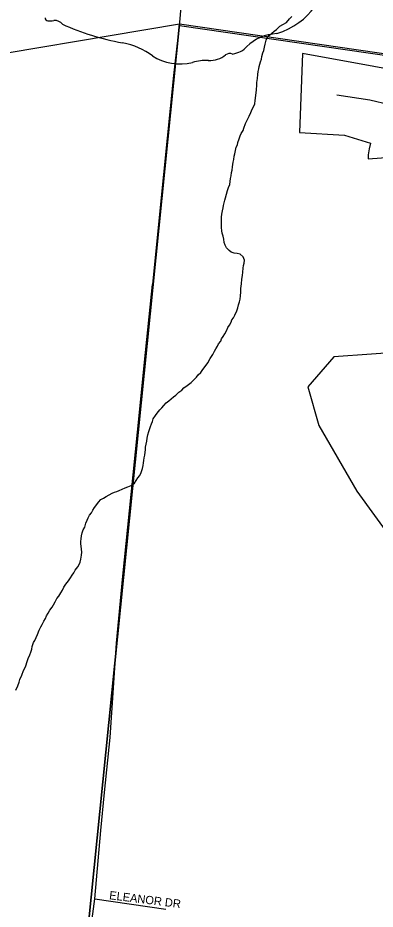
# Model space of a CAD drawing. Extents: x 0 to 1064, y 0 to 440.
# Drawn here: x 222.52 to 229.06, y 378.33 to 394.64 of the extents above; entities that cross this region are included whole.
import ezdxf

# ---------------------------------------------------------------- set-up
doc = ezdxf.new("R2010")
doc.units = 0
for name, color, linetype in [('GM_X_City_Street', 7, 'Continuous'), ('GM_X_City_Street_Text', 7, 'Continuous'), ('GM_X_Corporation', 7, 'Continuous'), ('GM_X_Minor_River', 7, 'Continuous'), ('GM_X_Section', 7, 'Continuous'), ('GM_X_State_Route', 7, 'Continuous'), ('GM_X_State_Shield', 7, 'Continuous'), ('GM_X_Township_Subdivision', 7, 'Continuous')]:
    doc.layers.add(name, color=color, linetype=linetype)

msp = doc.modelspace()

# ---------------------------------------------------------------- linework, layer by layer
at = {"layer": 'GM_X_City_Street'}
for points in [[(231.45, 393.62), (231.445, 393.621), (230.739, 393.731), (230.275, 393.798), (225.481, 394.495)], [(223.927, 378.515), (225.231, 378.329)]]:
    msp.add_lwpolyline(points, dxfattribs=at)
at = {"layer": 'GM_X_Corporation'}
for points in [[(234.116, 392.819), (227.728, 393.984), (227.672, 392.538), (228.494, 392.495), (228.973, 392.348), (228.947, 392.242), (228.932, 392.135), (228.928, 392.062), (229.743, 392.119)], [(229.678, 388.534), (228.303, 388.434), (227.824, 387.884), (228.026, 387.181), (228.719, 385.98), (230.66, 383.306)]]:
    msp.add_lwpolyline(points, dxfattribs=at)
at = {"layer": 'GM_X_Minor_River'}
for points in [[(226.91, 393.601), (226.917, 393.655), (226.931, 393.704), (226.938, 393.746), (226.958, 393.837), (226.978, 393.885), (226.985, 393.934), (227.005, 394), (227.018, 394.042), (227.032, 394.103), (227.046, 394.157), (227.066, 394.23), (227.079, 394.272), (227.116, 394.314), (227.166, 394.361), (227.21, 394.396), (227.253, 394.426), (227.315, 394.485), (227.371, 394.52), (227.433, 394.555), (227.489, 394.621), (227.533, 394.662)], [(225.903, 388.204), (225.947, 388.258), (225.997, 388.324), (226.036, 388.408), (226.086, 388.48), (226.118, 388.54), (226.144, 388.582), (226.175, 388.629), (226.194, 388.672), (226.232, 388.725), (226.246, 388.768), (226.277, 388.809), (226.309, 388.857), (226.341, 388.923), (226.36, 388.972), (226.392, 389.013), (226.423, 389.067), (226.437, 389.11), (226.468, 389.152), (226.488, 389.2), (226.526, 389.278), (226.546, 389.332), (226.559, 389.387), (226.573, 389.441), (226.586, 389.489), (226.594, 389.55), (226.602, 389.617), (226.603, 389.684), (226.604, 389.726), (226.612, 389.769), (226.62, 389.854), (226.628, 389.926), (226.635, 389.987), (226.643, 390.06), (226.651, 390.108), (226.658, 390.151), (226.665, 390.205), (226.642, 390.267), (226.589, 390.317), (226.534, 390.324), (226.48, 390.332), (226.426, 390.351), (226.384, 390.383), (226.337, 390.433), (226.314, 390.482), (226.296, 390.525), (226.286, 390.586), (226.275, 390.641), (226.258, 390.696), (226.253, 390.739), (226.249, 390.8), (226.244, 390.843), (226.245, 390.892), (226.246, 390.934), (226.247, 390.989), (226.255, 391.049), (226.263, 391.11), (226.276, 391.165), (226.283, 391.207), (226.297, 391.255), (226.31, 391.304), (226.317, 391.346), (226.337, 391.413), (226.357, 391.479), (226.377, 391.533), (226.396, 391.588), (226.404, 391.642), (226.411, 391.697), (226.425, 391.751), (226.432, 391.806), (226.44, 391.854), (226.447, 391.915), (226.454, 391.957), (226.462, 392), (226.469, 392.048), (226.477, 392.109), (226.49, 392.151), (226.504, 392.212), (226.517, 392.272), (226.537, 392.314), (226.544, 392.357), (226.57, 392.423), (226.589, 392.477), (226.609, 392.525), (226.641, 392.579), (226.654, 392.622), (226.686, 392.706), (226.718, 392.766), (226.751, 392.838), (226.783, 392.904), (226.808, 392.965), (226.834, 393.013), (226.854, 393.067), (226.861, 393.127), (226.868, 393.17), (226.876, 393.224), (226.884, 393.315), (226.893, 393.413), (226.894, 393.455), (226.902, 393.528), (226.91, 393.601)], [(222.912, 383.434), (222.943, 383.494), (222.963, 383.536), (222.995, 383.596), (223.026, 383.65), (223.046, 383.693), (223.078, 383.747), (223.109, 383.801), (223.147, 383.854), (223.173, 383.896), (223.204, 383.95), (223.236, 384.01), (223.268, 384.058), (223.306, 384.118), (223.338, 384.166), (223.363, 384.22), (223.401, 384.274), (223.445, 384.334), (223.483, 384.394), (223.515, 384.442), (223.546, 384.484), (223.572, 384.532), (223.616, 384.591), (223.641, 384.633), (223.661, 384.675), (223.674, 384.73), (223.688, 384.809), (223.69, 384.863), (223.685, 384.918), (223.68, 384.973), (223.675, 385.016), (223.676, 385.059), (223.678, 385.107), (223.685, 385.162), (223.699, 385.216), (223.718, 385.271), (223.744, 385.319), (223.764, 385.391), (223.79, 385.445), (223.809, 385.487), (223.834, 385.535), (223.866, 385.583), (223.892, 385.631), (223.923, 385.679), (223.967, 385.733), (223.999, 385.775), (224.036, 385.823), (224.086, 385.852), (224.135, 385.881), (224.191, 385.91), (224.246, 385.939), (224.289, 385.956), (224.332, 385.973), (224.375, 385.991), (224.43, 386.014), (224.486, 386.036), (224.535, 386.054), (224.596, 386.082), (224.652, 386.124), (224.684, 386.171), (224.715, 386.219), (224.753, 386.267), (224.779, 386.321), (224.799, 386.394), (224.812, 386.448), (224.82, 386.497), (224.827, 386.539), (224.834, 386.588), (224.841, 386.636), (224.849, 386.691), (224.856, 386.733), (224.857, 386.782), (224.871, 386.836), (224.878, 386.891), (224.886, 386.946), (224.9, 387.006), (224.919, 387.072), (224.946, 387.163), (224.966, 387.211), (224.985, 387.253), (224.998, 387.302), (225.036, 387.362), (225.068, 387.404), (225.118, 387.463), (225.155, 387.505), (225.193, 387.546), (225.237, 387.594), (225.28, 387.629), (225.324, 387.665), (225.367, 387.706), (225.411, 387.736), (225.467, 387.789), (225.522, 387.824), (225.56, 387.866), (225.616, 387.913), (225.69, 387.966), (225.734, 388.008), (225.79, 388.061), (225.821, 388.109), (225.871, 388.15), (225.903, 388.204)], [(222.482, 382.337), (222.521, 382.415), (222.547, 382.482), (222.56, 382.53), (222.593, 382.608), (222.625, 382.693), (222.651, 382.741), (222.664, 382.783), (222.69, 382.861), (222.71, 382.916), (222.742, 382.982), (222.761, 383.03), (222.775, 383.085), (222.782, 383.133), (222.808, 383.205), (222.834, 383.247), (222.853, 383.302), (222.879, 383.356), (222.912, 383.434)]]:
    msp.add_lwpolyline(points, dxfattribs=at)
at = {"layer": 'GM_X_Section'}
for points in [[(225.477, 394.528), (223.805, 378.004), (206.359, 375.143), (207.791, 391.554)], [(225.477, 394.528), (241.89, 392.142), (240.217, 375.582), (223.805, 378.004)]]:
    msp.add_lwpolyline(points, close=True, dxfattribs=at)
at = {"layer": 'GM_X_State_Route'}
for points in [[(224.987, 389.762), (224.988, 389.768), (225.133, 391.17), (225.256, 392.439), (225.377, 393.585), (225.481, 394.495), (225.608, 395.934), (225.752, 397.298), (225.873, 398.713), (226.004, 400.023), (226.123, 401.388), (226.24, 402.598)], [(223.958, 378.864), (224.041, 379.769), (224.109, 380.461), (224.207, 381.469), (224.323, 383.194), (224.439, 384.421), (224.592, 385.914), (224.707, 387.055), (224.837, 388.336), (224.987, 389.762)], [(223.456, 374.131), (223.594, 375.411), (223.725, 376.704), (223.768, 377.127), (223.867, 378.057), (223.927, 378.515), (223.958, 378.864)]]:
    msp.add_lwpolyline(points, dxfattribs=at)
at = {"layer": 'GM_X_State_Shield'}
for centre, major_axis, start_param, end_param in [((226.73, 395.387), (1.399, 0), 5.101752, 6.440018), ((223.083, 394.633), (0.0616, 0), 3.00124, 4.508301), ((223.092, 394.96), (0.47, 0), 4.665946, 4.897461), ((223.188, 394.455), (0.17, 0), 0.519207, 1.627899), ((225.33, 397.332), (4.038, 0), 4.195997, 4.488961), ((227.32, 393.741), (0.766, 0), 1.647645, 2.488434), ((224.126, 393.201), (1.264, 0), 0.823519, 1.323587), ((226.349, 394.329), (0.452, 0), 4.937069, 5.64225), ((225.492, 394.439), (0.802, 0), 4.026481, 4.996735), ((226.014, 394.199), (0.427, 0), 4.691044, 5.507374), ((226.401, 393.889), (0.12, 0), 1.147584, 2.315152), ((225.956, 393.332), (0.659, 0), 1.495662, 1.94098)]:
    msp.add_ellipse(centre, major_axis=major_axis, ratio=0.8, start_param=start_param, end_param=end_param, dxfattribs=at)
at = {"layer": 'GM_X_Township_Subdivision'}
msp.add_lwpolyline([(228.355, 393.228), (228.958, 393.139), (229.319, 393.053), (229.394, 393.039), (229.766, 392.875)], dxfattribs=at)

# ---------------------------------------------------------------- texts
at = {"layer": 'GM_X_City_Street_Text'}
msp.add_text('ELEANOR DR', height=0.1515, rotation=352.879, dxfattribs=at).set_placement((224.186, 378.511))

doc.saveas('drawing.dxf')
